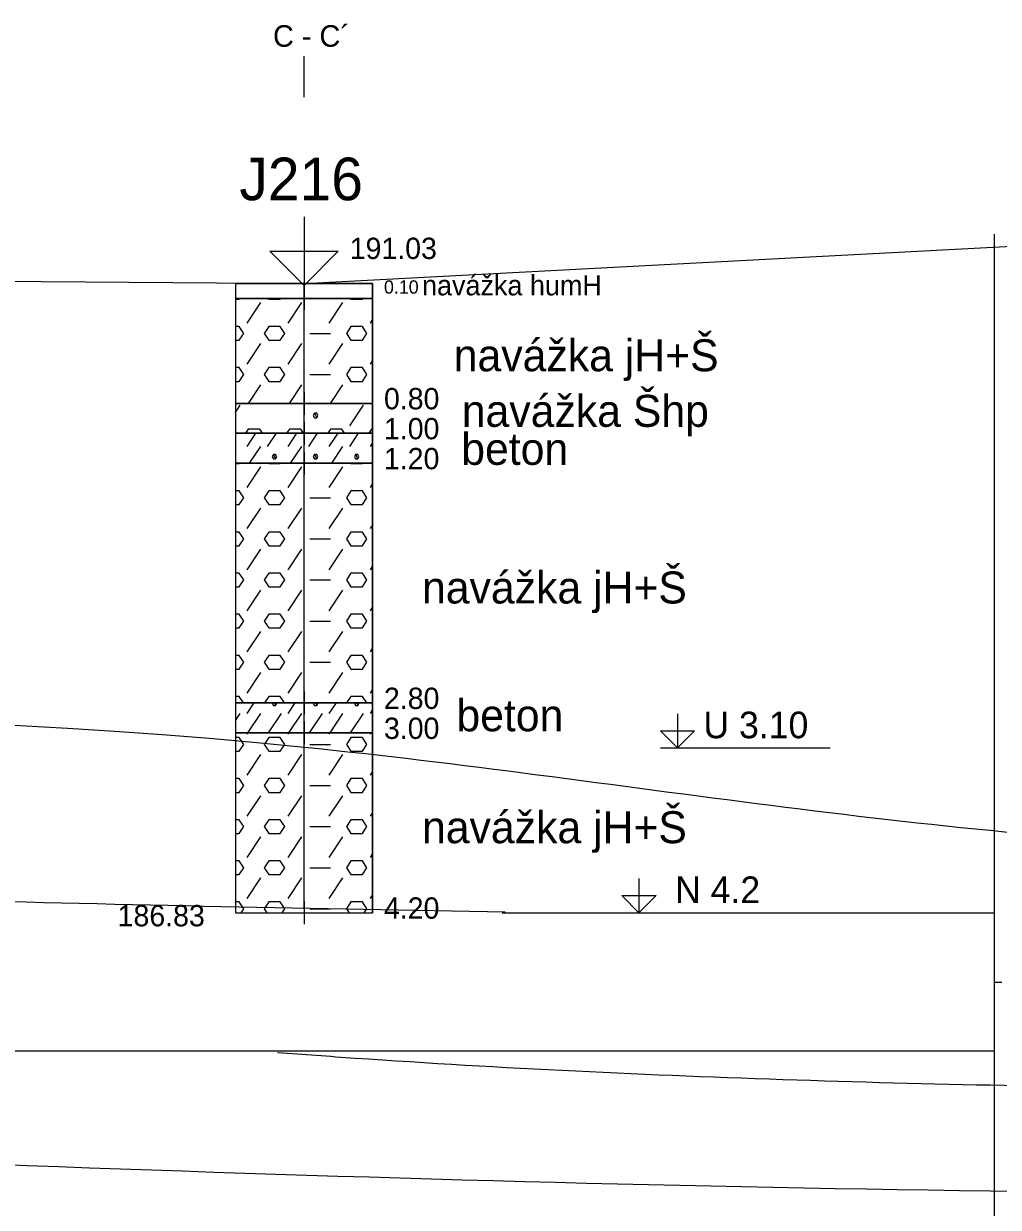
# Model space of a CAD drawing. Extents: x 3042 to 4120, y 576 to 2694.
# Drawn here: x 3358.5 to 3391.04, y 2126.37 to 2165.87 of the extents above; entities that cross this region are included whole.
import ezdxf

# ---------------------------------------------------------------- set-up
doc = ezdxf.new("R2010")
doc.units = 0
for name, color, linetype in [('11', 7, 'Continuous'), ('15', 7, 'Continuous'), ('16', 7, 'Continuous'), ('17', 7, 'Continuous'), ('18', 7, 'Continuous'), ('22', 7, 'Continuous'), ('51', 7, 'Continuous'), ('52', 7, 'Continuous'), ('53', 7, 'Continuous'), ('56', 7, 'Continuous'), ('61', 7, 'Continuous'), ('HPV', 7, 'Continuous'), ('komunikace', 7, 'Continuous'), ('pomocna', 7, 'Continuous'), ('rozhraní', 7, 'Continuous')]:
    doc.layers.add(name, color=color, linetype=linetype)

msp = doc.modelspace()

# ---------------------------------------------------------------- linework, layer by layer
at = {"layer": '11'}
for p, q in [((3367.862, 2157.202), (3399.072, 2158.852)), ((3298.662, 2157.752), (3367.862, 2157.202))]:
    msp.add_line(p, q, dxfattribs=at)
at = {"layer": '15'}
msp.add_lwpolyline([(3367.862, 2159.424), (3367.862, 2157.138), (3366.719, 2158.281), (3369.005, 2158.281), (3367.862, 2157.138)], dxfattribs=at)
at = {"layer": '18'}
for p, q in [((3367.862, 2136.334), (3367.862, 2157.202)), ((3367.862, 2136.583), (3367.862, 2135.821)), ((3367.481, 2136.202), (3368.243, 2136.202))]:
    msp.add_line(p, q, dxfattribs=at)
at = {"layer": '22'}
msp.add_lwpolyline([(3367.862, 2163.424), (3367.862, 2163.424), (3367.862, 2164.793)], dxfattribs=at)
at = {"layer": '51'}
for p, q in [((3365.96, 2155.879), (3366.418, 2156.565)), ((3366.67, 2156.702), (3366.684, 2156.679)), ((3367.332, 2155.879), (3367.789, 2156.565)), ((3368.704, 2155.879), (3369.161, 2156.565)), ((3369.413, 2156.702), (3369.428, 2156.679)), ((3370.075, 2155.879), (3370.148, 2155.988)), ((3368.056, 2155.536), (3368.742, 2155.536)), ((3365.96, 2154.508), (3366.418, 2155.194)), ((3367.332, 2154.508), (3367.789, 2155.194)), ((3368.704, 2154.508), (3369.161, 2155.194)), ((3370.075, 2154.508), (3370.148, 2154.616)), ((3368.056, 2154.165), (3368.742, 2154.165)), ((3366.004, 2153.202), (3366.418, 2153.822)), ((3367.376, 2153.202), (3367.789, 2153.822)), ((3368.747, 2153.202), (3369.161, 2153.822)), ((3365.576, 2152.902), (3365.732, 2153.136)), ((3369.389, 2152.45), (3369.847, 2153.136)), ((3365.96, 2151.765), (3366.252, 2152.202)), ((3366.646, 2151.765), (3366.938, 2152.202)), ((3367.332, 2151.765), (3367.623, 2152.202)), ((3368.018, 2151.765), (3368.309, 2152.202)), ((3368.704, 2151.765), (3368.995, 2152.202)), ((3369.389, 2151.765), (3369.681, 2152.202)), ((3366.042, 2151.202), (3366.418, 2151.765)), ((3367.414, 2151.202), (3367.789, 2151.765)), ((3368.785, 2151.202), (3369.161, 2151.765)), ((3370.075, 2151.765), (3370.148, 2151.873)), ((3365.96, 2150.393), (3366.418, 2151.079)), ((3366.679, 2151.202), (3366.684, 2151.193)), ((3367.332, 2150.393), (3367.789, 2151.079)), ((3368.704, 2150.393), (3369.161, 2151.079)), ((3369.422, 2151.202), (3369.428, 2151.193)), ((3370.075, 2150.393), (3370.148, 2150.502)), ((3365.96, 2149.021), (3366.418, 2149.707)), ((3367.332, 2149.021), (3367.789, 2149.707)), ((3368.056, 2150.05), (3368.742, 2150.05)), ((3368.704, 2149.021), (3369.161, 2149.707)), ((3370.075, 2149.021), (3370.148, 2149.13)), ((3368.056, 2148.678), (3368.742, 2148.678)), ((3365.96, 2147.65), (3366.418, 2148.336)), ((3367.332, 2147.65), (3367.789, 2148.336)), ((3368.704, 2147.65), (3369.161, 2148.336)), ((3370.075, 2147.65), (3370.148, 2147.758)), ((3365.96, 2146.278), (3366.418, 2146.964)), ((3367.332, 2146.278), (3367.789, 2146.964)), ((3368.056, 2147.307), (3368.742, 2147.307)), ((3368.704, 2146.278), (3369.161, 2146.964)), ((3370.075, 2146.278), (3370.148, 2146.387)), ((3368.056, 2145.935), (3368.742, 2145.935)), ((3365.96, 2144.907), (3366.418, 2145.592)), ((3367.332, 2144.907), (3367.789, 2145.592)), ((3368.704, 2144.907), (3369.161, 2145.592)), ((3370.075, 2144.907), (3370.148, 2145.015)), ((3368.056, 2144.564), (3368.742, 2144.564)), ((3365.96, 2143.535), (3366.418, 2144.221)), ((3367.332, 2143.535), (3367.789, 2144.221)), ((3368.704, 2143.535), (3369.161, 2144.221)), ((3370.075, 2143.535), (3370.148, 2143.644)), ((3365.96, 2142.849), (3366.195, 2143.202)), ((3366.87, 2143.202), (3366.913, 2143.116)), ((3367.332, 2142.849), (3367.567, 2143.202)), ((3368.242, 2143.202), (3368.285, 2143.116)), ((3368.704, 2142.849), (3368.939, 2143.202)), ((3369.613, 2143.202), (3369.656, 2143.116)), ((3365.576, 2142.615), (3365.732, 2142.849)), ((3365.986, 2142.202), (3366.418, 2142.849)), ((3366.672, 2142.202), (3367.103, 2142.849)), ((3367.357, 2142.202), (3367.789, 2142.849)), ((3368.043, 2142.202), (3368.475, 2142.849)), ((3368.729, 2142.202), (3369.161, 2142.849)), ((3369.415, 2142.202), (3369.847, 2142.849)), ((3370.075, 2142.849), (3370.148, 2142.958)), ((3365.96, 2142.163), (3365.986, 2142.202)), ((3367.332, 2142.163), (3367.357, 2142.202)), ((3368.704, 2142.163), (3368.729, 2142.202)), ((3370.075, 2142.163), (3370.101, 2142.202)), ((3368.056, 2141.82), (3368.742, 2141.82)), ((3365.96, 2140.792), (3366.418, 2141.478)), ((3367.332, 2140.792), (3367.789, 2141.478)), ((3368.704, 2140.792), (3369.161, 2141.478)), ((3370.075, 2140.792), (3370.148, 2140.9)), ((3368.056, 2140.449), (3368.742, 2140.449)), ((3365.96, 2139.42), (3366.418, 2140.106)), ((3367.332, 2139.42), (3367.789, 2140.106)), ((3368.704, 2139.42), (3369.161, 2140.106)), ((3370.075, 2139.42), (3370.148, 2139.529)), ((3368.056, 2139.077), (3368.742, 2139.077)), ((3365.96, 2138.049), (3366.418, 2138.734)), ((3367.332, 2138.049), (3367.789, 2138.734)), ((3368.704, 2138.049), (3369.161, 2138.734)), ((3370.075, 2138.049), (3370.148, 2138.157)), ((3368.056, 2137.706), (3368.742, 2137.706)), ((3365.96, 2136.677), (3366.418, 2137.363)), ((3367.332, 2136.677), (3367.789, 2137.363)), ((3368.704, 2136.677), (3369.161, 2137.363)), ((3370.075, 2136.677), (3370.148, 2136.786)), ((3368.056, 2136.334), (3368.742, 2136.334))]:
    msp.add_line(p, q, dxfattribs=at)
for points in [[(3365.576, 2156.702), (3370.148, 2156.702), (3370.148, 2157.202), (3365.576, 2157.202)], [(3365.576, 2153.202), (3370.148, 2153.202), (3370.148, 2156.702), (3365.576, 2156.702)], [(3365.576, 2152.202), (3370.148, 2152.202), (3370.148, 2153.202), (3365.576, 2153.202)], [(3365.576, 2151.202), (3370.148, 2151.202), (3370.148, 2152.202), (3365.576, 2152.202)], [(3365.576, 2143.202), (3370.148, 2143.202), (3370.148, 2151.202), (3365.576, 2151.202)], [(3365.576, 2142.202), (3370.148, 2142.202), (3370.148, 2143.202), (3365.576, 2143.202)], [(3365.576, 2136.202), (3370.148, 2136.202), (3370.148, 2142.202), (3365.576, 2142.202)]]:
    msp.add_lwpolyline(points, close=True, dxfattribs=at)
for points in [[(3365.576, 2156.679), (3365.694, 2156.679), (3365.708, 2156.702)], [(3366.684, 2156.679), (3367.065, 2156.679), (3367.08, 2156.702)], [(3369.428, 2156.679), (3369.809, 2156.679), (3369.823, 2156.702)], [(3365.576, 2155.308), (3365.694, 2155.308), (3365.846, 2155.536), (3365.694, 2155.765), (3365.576, 2155.765)], [(3366.684, 2155.308), (3367.065, 2155.308), (3367.218, 2155.536), (3367.065, 2155.765), (3366.684, 2155.765), (3366.532, 2155.536), (3366.684, 2155.308)], [(3369.428, 2155.308), (3369.809, 2155.308), (3369.961, 2155.536), (3369.809, 2155.765), (3369.428, 2155.765), (3369.275, 2155.536), (3369.428, 2155.308)], [(3365.576, 2153.936), (3365.694, 2153.936), (3365.846, 2154.165), (3365.694, 2154.393), (3365.576, 2154.393)], [(3366.684, 2153.936), (3367.065, 2153.936), (3367.218, 2154.165), (3367.065, 2154.393), (3366.684, 2154.393), (3366.532, 2154.165), (3366.684, 2153.936)], [(3369.428, 2153.936), (3369.809, 2153.936), (3369.961, 2154.165), (3369.809, 2154.393), (3369.428, 2154.393), (3369.275, 2154.165), (3369.428, 2153.936)], [(3368.208, 2152.869), (3368.17, 2152.793), (3368.208, 2152.717), (3368.285, 2152.717), (3368.323, 2152.793), (3368.285, 2152.869), (3368.208, 2152.869), (3368.285, 2152.717)], [(3366.469, 2152.202), (3366.38, 2152.336), (3365.999, 2152.336), (3365.909, 2152.202)], [(3367.841, 2152.202), (3367.751, 2152.336), (3367.37, 2152.336), (3367.28, 2152.202)], [(3369.212, 2152.202), (3369.123, 2152.336), (3368.742, 2152.336), (3368.652, 2152.202)], [(3370.148, 2152.336), (3370.113, 2152.336), (3370.024, 2152.202)], [(3365.576, 2151.414), (3365.579, 2151.422), (3365.576, 2151.429)], [(3366.837, 2151.498), (3366.799, 2151.422), (3366.837, 2151.345), (3366.913, 2151.345), (3366.951, 2151.422), (3366.913, 2151.498), (3366.837, 2151.498), (3366.913, 2151.345)], [(3368.208, 2151.498), (3368.17, 2151.422), (3368.208, 2151.345), (3368.285, 2151.345), (3368.323, 2151.422), (3368.285, 2151.498), (3368.208, 2151.498), (3368.285, 2151.345)], [(3369.58, 2151.498), (3369.542, 2151.422), (3369.58, 2151.345), (3369.656, 2151.345), (3369.694, 2151.422), (3369.656, 2151.498), (3369.58, 2151.498), (3369.656, 2151.345)], [(3365.576, 2151.193), (3365.694, 2151.193), (3365.699, 2151.202)], [(3366.684, 2151.193), (3367.065, 2151.193), (3367.071, 2151.202)], [(3369.428, 2151.193), (3369.809, 2151.193), (3369.814, 2151.202)], [(3365.576, 2149.821), (3365.694, 2149.821), (3365.846, 2150.05), (3365.694, 2150.279), (3365.576, 2150.279)], [(3366.684, 2149.821), (3367.065, 2149.821), (3367.218, 2150.05), (3367.065, 2150.279), (3366.684, 2150.279), (3366.532, 2150.05), (3366.684, 2149.821)], [(3369.428, 2149.821), (3369.809, 2149.821), (3369.961, 2150.05), (3369.809, 2150.279), (3369.428, 2150.279), (3369.275, 2150.05), (3369.428, 2149.821)], [(3365.576, 2148.45), (3365.694, 2148.45), (3365.846, 2148.678), (3365.694, 2148.907), (3365.576, 2148.907)], [(3366.684, 2148.45), (3367.065, 2148.45), (3367.218, 2148.678), (3367.065, 2148.907), (3366.684, 2148.907), (3366.532, 2148.678), (3366.684, 2148.45)], [(3369.428, 2148.45), (3369.809, 2148.45), (3369.961, 2148.678), (3369.809, 2148.907), (3369.428, 2148.907), (3369.275, 2148.678), (3369.428, 2148.45)], [(3365.576, 2147.078), (3365.694, 2147.078), (3365.846, 2147.307), (3365.694, 2147.535), (3365.576, 2147.535)], [(3366.684, 2147.078), (3367.065, 2147.078), (3367.218, 2147.307), (3367.065, 2147.535), (3366.684, 2147.535), (3366.532, 2147.307), (3366.684, 2147.078)], [(3369.428, 2147.078), (3369.809, 2147.078), (3369.961, 2147.307), (3369.809, 2147.535), (3369.428, 2147.535), (3369.275, 2147.307), (3369.428, 2147.078)], [(3365.576, 2145.707), (3365.694, 2145.707), (3365.846, 2145.935), (3365.694, 2146.164), (3365.576, 2146.164)], [(3366.684, 2145.707), (3367.065, 2145.707), (3367.218, 2145.935), (3367.065, 2146.164), (3366.684, 2146.164), (3366.532, 2145.935), (3366.684, 2145.707)], [(3369.428, 2145.707), (3369.809, 2145.707), (3369.961, 2145.935), (3369.809, 2146.164), (3369.428, 2146.164), (3369.275, 2145.935), (3369.428, 2145.707)], [(3365.576, 2144.335), (3365.694, 2144.335), (3365.846, 2144.564), (3365.694, 2144.792), (3365.576, 2144.792)], [(3366.684, 2144.335), (3367.065, 2144.335), (3367.218, 2144.564), (3367.065, 2144.792), (3366.684, 2144.792), (3366.532, 2144.564), (3366.684, 2144.335)], [(3369.428, 2144.335), (3369.809, 2144.335), (3369.961, 2144.564), (3369.809, 2144.792), (3369.428, 2144.792), (3369.275, 2144.564), (3369.428, 2144.335)], [(3365.84, 2143.202), (3365.694, 2143.421), (3365.576, 2143.421)], [(3367.211, 2143.202), (3367.065, 2143.421), (3366.684, 2143.421), (3366.538, 2143.202)], [(3369.955, 2143.202), (3369.809, 2143.421), (3369.428, 2143.421), (3369.281, 2143.202)], [(3365.576, 2143.185), (3365.579, 2143.192), (3365.576, 2143.199)], [(3366.803, 2143.202), (3366.799, 2143.192), (3366.837, 2143.116), (3366.913, 2143.116), (3366.951, 2143.192), (3366.946, 2143.202)], [(3368.175, 2143.202), (3368.17, 2143.192), (3368.208, 2143.116), (3368.285, 2143.116), (3368.323, 2143.192), (3368.318, 2143.202)], [(3369.547, 2143.202), (3369.542, 2143.192), (3369.58, 2143.116), (3369.656, 2143.116), (3369.694, 2143.192), (3369.689, 2143.202)], [(3365.576, 2141.592), (3365.694, 2141.592), (3365.846, 2141.82), (3365.694, 2142.049), (3365.576, 2142.049)], [(3366.684, 2141.592), (3367.065, 2141.592), (3367.218, 2141.82), (3367.065, 2142.049), (3366.684, 2142.049), (3366.532, 2141.82), (3366.684, 2141.592)], [(3369.428, 2141.592), (3369.809, 2141.592), (3369.961, 2141.82), (3369.809, 2142.049), (3369.428, 2142.049), (3369.275, 2141.82), (3369.428, 2141.592)], [(3365.576, 2140.22), (3365.694, 2140.22), (3365.846, 2140.449), (3365.694, 2140.677), (3365.576, 2140.677)], [(3366.684, 2140.22), (3367.065, 2140.22), (3367.218, 2140.449), (3367.065, 2140.677), (3366.684, 2140.677), (3366.532, 2140.449), (3366.684, 2140.22)], [(3369.428, 2140.22), (3369.809, 2140.22), (3369.961, 2140.449), (3369.809, 2140.677), (3369.428, 2140.677), (3369.275, 2140.449), (3369.428, 2140.22)], [(3365.576, 2138.849), (3365.694, 2138.849), (3365.846, 2139.077), (3365.694, 2139.306), (3365.576, 2139.306)], [(3366.684, 2138.849), (3367.065, 2138.849), (3367.218, 2139.077), (3367.065, 2139.306), (3366.684, 2139.306), (3366.532, 2139.077), (3366.684, 2138.849)], [(3369.428, 2138.849), (3369.809, 2138.849), (3369.961, 2139.077), (3369.809, 2139.306), (3369.428, 2139.306), (3369.275, 2139.077), (3369.428, 2138.849)], [(3365.576, 2137.477), (3365.694, 2137.477), (3365.846, 2137.706), (3365.694, 2137.934), (3365.576, 2137.934)], [(3366.684, 2137.477), (3367.065, 2137.477), (3367.218, 2137.706), (3367.065, 2137.934), (3366.684, 2137.934), (3366.532, 2137.706), (3366.684, 2137.477)], [(3369.428, 2137.477), (3369.809, 2137.477), (3369.961, 2137.706), (3369.809, 2137.934), (3369.428, 2137.934), (3369.275, 2137.706), (3369.428, 2137.477)], [(3365.758, 2136.202), (3365.846, 2136.334), (3365.694, 2136.563), (3365.576, 2136.563)], [(3367.129, 2136.202), (3367.218, 2136.334), (3367.065, 2136.563), (3366.684, 2136.563), (3366.532, 2136.334), (3366.62, 2136.202)], [(3369.873, 2136.202), (3369.961, 2136.334), (3369.809, 2136.563), (3369.428, 2136.563), (3369.275, 2136.334), (3369.363, 2136.202)]]:
    msp.add_lwpolyline(points, dxfattribs=at)
at = {"layer": '53'}
for p, q in [((3365.576, 2157.202), (3370.148, 2157.202)), ((3365.576, 2157.202), (3365.576, 2136.202)), ((3370.148, 2157.202), (3370.148, 2136.202)), ((3365.576, 2156.702), (3370.148, 2156.702)), ((3365.576, 2153.202), (3370.148, 2153.202)), ((3365.576, 2152.202), (3370.148, 2152.202)), ((3365.576, 2151.202), (3370.148, 2151.202)), ((3365.576, 2143.202), (3370.148, 2143.202)), ((3365.576, 2142.202), (3370.148, 2142.202)), ((3365.576, 2136.202), (3370.148, 2136.202))]:
    msp.add_line(p, q, dxfattribs=at)
at = {"layer": '56'}
for p, q in [((3367.862, 2157.583), (3367.862, 2156.821)), ((3367.481, 2157.202), (3368.243, 2157.202)), ((3367.862, 2157.083), (3367.862, 2156.321)), ((3367.481, 2156.702), (3368.243, 2156.702)), ((3367.862, 2153.583), (3367.862, 2152.821)), ((3367.481, 2153.202), (3368.243, 2153.202)), ((3367.862, 2152.583), (3367.862, 2151.821)), ((3367.481, 2152.202), (3368.243, 2152.202)), ((3367.862, 2151.583), (3367.862, 2150.821)), ((3367.481, 2151.202), (3368.243, 2151.202)), ((3367.862, 2143.583), (3367.862, 2142.821)), ((3367.481, 2143.202), (3368.243, 2143.202)), ((3367.481, 2142.202), (3368.243, 2142.202)), ((3367.862, 2142.583), (3367.862, 2141.821)), ((3367.862, 2136.583), (3367.862, 2135.821)), ((3367.481, 2136.202), (3368.243, 2136.202))]:
    msp.add_line(p, q, dxfattribs=at)
at = {"layer": '61'}
for p, q in [((3379.756, 2141.702), (3385.429, 2141.702)), ((3378.468, 2136.202), (3383.464, 2136.202))]:
    msp.add_line(p, q, dxfattribs=at)
for points in [[(3380.328, 2142.845), (3380.328, 2141.702), (3379.756, 2142.273), (3380.899, 2142.273), (3380.328, 2141.702)], [(3379.04, 2137.345), (3379.04, 2136.202), (3378.468, 2136.773), (3379.611, 2136.773), (3379.04, 2136.202)]]:
    msp.add_lwpolyline(points, dxfattribs=at)
at = {"layer": 'HPV'}
msp.add_spline([(3258.022, 2138.81), (3266.332, 2138.81), (3367.862, 2141.731), (3399.072, 2138.406), (3407.88, 2138.406)], degree=3, dxfattribs=at)
at = {"layer": 'komunikace'}
for q in [(3390.912, 2148.052), (3281.122, 2131.58)]:
    msp.add_line((3390.912, 2131.58), q, dxfattribs=at)
at = {"layer": 'pomocna'}
msp.add_line((3390.912, 2112.052), (3390.912, 2158.852), dxfattribs=at)
at = {"layer": 'rozhraní'}
for p, q in [((3374.473, 2136.197), (3390.923, 2136.197)), ((3391.151, 2133.873), (3390.912, 2133.874))]:
    msp.add_line(p, q, dxfattribs=at)
for points in [[(3298.674, 2139.261), (3355.621, 2136.64), (3374.573, 2136.232)], [(3366.98, 2131.537), (3369.557, 2131.354), (3384.307, 2130.624), (3399.072, 2130.352), (3407.581, 2130.352)], [(3257.775, 2130.802), (3266.332, 2130.802), (3399.072, 2126.852), (3408.159, 2126.852)]]:
    msp.add_spline(points, degree=3, dxfattribs=at)

# ---------------------------------------------------------------- texts
at = {"layer": '16'}
msp.add_text('J216', height=1.4224, dxfattribs=at).set_placement((3365.703, 2159.98))
at = {"layer": '17'}
for s, p in [('191.03', (3369.386, 2158.019)), ('186.83', (3361.639, 2135.749))]:
    msp.add_text(s, height=0.7112, dxfattribs=at).set_placement(p)
at = {"layer": '22'}
msp.add_text('C - C´', height=0.72, dxfattribs=at).set_placement((3366.826, 2165.102))
at = {"layer": '52'}
for s, height, p in [('0.10', 0.4445, (3370.529, 2156.863)), ('navážka humH', 0.6731, (3371.799, 2156.805)), ('navážka jH+Š', 1.0668, (3372.858, 2154.273)), ('0.80', 0.7112, (3370.529, 2153.003)), ('navážka Šhp', 1.0668, (3373.127, 2152.418)), ('1.00', 0.7112, (3370.529, 2152.003)), ('beton', 1.0668, (3373.109, 2151.149)), ('1.20', 0.7112, (3370.529, 2151.003)), ('navážka jH+Š', 1.0668, (3371.799, 2146.523)), ('2.80', 0.7112, (3370.529, 2143.003)), ('beton', 1.0668, (3372.947, 2142.259)), ('3.00', 0.7112, (3370.529, 2142.003)), ('navážka jH+Š', 1.0668, (3371.799, 2138.523)), ('4.20', 0.7112, (3370.529, 2136.003))]:
    msp.add_text(s, height=height, dxfattribs=at).set_placement(p)
at = {"layer": '61'}
for s, p in [('U 3.10', (3381.193, 2142.025)), ('N 4.2', (3380.246, 2136.525))]:
    msp.add_text(s, height=0.889, dxfattribs=at).set_placement(p)

doc.saveas('drawing.dxf')
